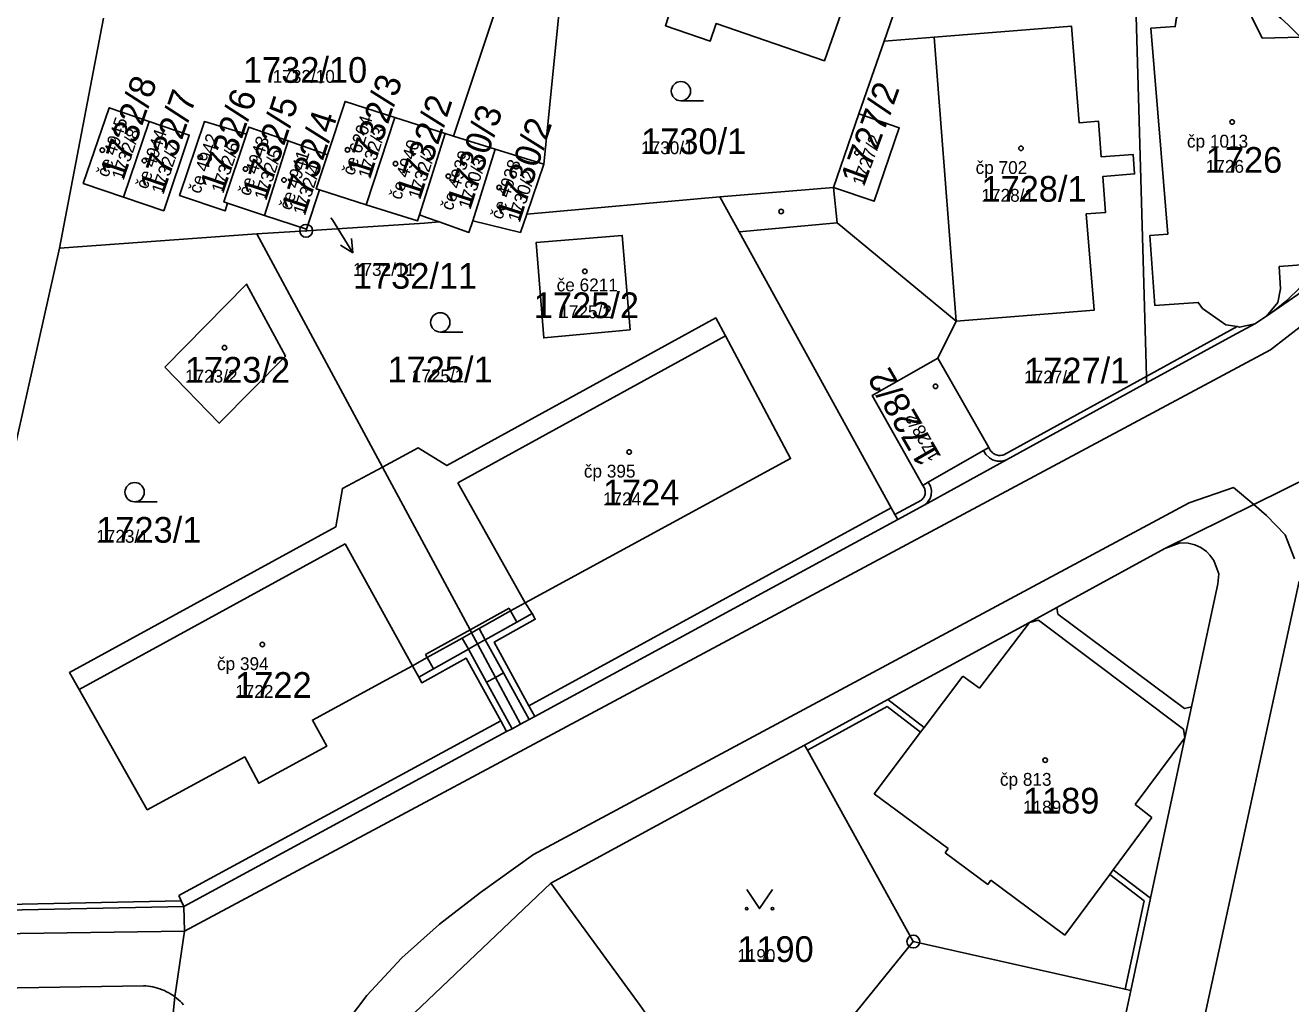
# Model space of a CAD drawing. Extents: x -763628 to -761565, y -976033 to -973833.
# Drawn here: x -762411.2 to -762312.8, y -975069 to -974992.9 of the extents above; entities that cross this region are included whole.
import ezdxf

# ---------------------------------------------------------------- set-up
doc = ezdxf.new("R2010")
doc.units = 0
for name, color, linetype in [('KN_cisla parcel 1000', 7, 'Continuous'), ('KN_cisla parcel 500', 7, 'Continuous'), ('KN_cisla parcel znacky', 7, 'Continuous'), ('KN_cisla popisna 500', 7, 'Continuous'), ('KN_hranice parcel', 7, 'Continuous'), ('KN_vecna bremena', 7, 'Continuous'), ('KN_vnitrni kresba parcel', 7, 'Continuous'), ('KN_znacky bodu BP', 7, 'Continuous'), ('KN_znacky budov', 7, 'Continuous'), ('KN_znacky kultur', 7, 'Continuous')]:
    doc.layers.add(name, color=color, linetype=linetype)

msp = doc.modelspace()

# ---------------------------------------------------------------- linework, layer by layer
at = {"layer": 'KN_cisla parcel znacky'}
for p, q in [((-762387.43, -975007.89), (-762387.32, -975008.06)), ((-762387.32, -975008.06), (-762385.73, -975010.605)), ((-762385.73, -975010.605), (-762386.685, -975010.021)), ((-762385.73, -975010.605), (-762385.836, -975009.49))]:
    msp.add_line(p, q, dxfattribs=at)
at = {"layer": 'KN_hranice parcel'}
for p, q in [((-762405.12, -974992.36), (-762408.55, -975010.26)), ((-762344.4, -974994.15), (-762346.35, -974999.81)), ((-762401.56, -975000.39), (-762403.57, -975006.28)), ((-762382.46, -975000.08), (-762384.68, -975006.87)), ((-762378.54, -975001.34), (-762382.46, -975000.08)), ((-762346.35, -974999.81), (-762348.33, -975005.53)), ((-762378.54, -975001.34), (-762380.53, -975007.67)), ((-762377.9, -975001.54), (-762378.54, -975001.34)), ((-762390.76, -975001.91), (-762392.6, -975007.7)), ((-762387.69, -975002.99), (-762390.76, -975001.91)), ((-762374.66, -975002.54), (-762377.9, -975001.54)), ((-762374.66, -975002.54), (-762376.39, -975008.12)), ((-762389.32, -975008.78), (-762388.31, -975005.72)), ((-762388.31, -975005.72), (-762384.68, -975006.87)), ((-762357.18, -975006.26), (-762372.2, -975007.6)), ((-762348.33, -975005.53), (-762357.18, -975006.26)), ((-762395.48, -975006.75), (-762392.6, -975007.7)), ((-762392.6, -975007.7), (-762389.32, -975008.78)), ((-762393.19, -975009.14), (-762408.55, -975010.26)), ((-762393.19, -975009.14), (-762389.36, -975008.9)), ((-762383.43, -975027.28), (-762393.19, -975009.14)), ((-762389.32, -975008.78), (-762389.36, -975008.9)), ((-762408.55, -975010.26), (-762413.47, -975032.18)), ((-762314.63, -975015.54), (-762314.03, -975015.11)), ((-762315.55, -975016.15), (-762314.63, -975015.54)), ((-762341.27, -975030.24), (-762334.86, -975026.72)), ((-762343.33, -975031.37), (-762341.27, -975030.24)), ((-762343.33, -975031.37), (-762371.57, -975046.69)), ((-762398.87, -975061.48), (-762373.77, -975047.87)), ((-762350.58, -975048.92), (-762370.32, -975059.66)), ((-762370.32, -975059.66), (-762386.69, -975075.21)), ((-762412.69, -975061.76), (-762398.87, -975061.48)), ((-762342.12, -975064.2), (-762355.41, -975080.52)), ((-762330.79, -975093.92), (-762325.2, -975068))]:
    msp.add_line(p, q, dxfattribs=at)
for points in [[(-762377.9, -975001.54), (-762368.23, -974972.48), (-762368.08, -974972.05)], [(-762354.59, -974976.73), (-762354.74, -974977.16), (-762356.52, -974982.41), (-762366.04, -974979.11), (-762369.37, -974988.68), (-762360.95, -974991.58), (-762361.41, -974992.95), (-762357.92, -974994.14), (-762357.46, -974992.78), (-762349.04, -974995.67), (-762345.72, -974986.15), (-762355.25, -974982.85), (-762353.47, -974977.6), (-762353.32, -974977.17)], [(-762314.63, -975015.54), (-762306.4, -975009.85), (-762291.79, -974999.74), (-762292.85, -974999.18), (-762292.27, -974998.14), (-762291.21, -974998.7), (-762268.3, -974982.12), (-762262.18, -974977.69)], [(-762340.1, -974981.76), (-762340.26, -974982.23), (-762344.4, -974994.15)], [(-762317.28, -974990.01), (-762317.531, -974989.942), (-762318.123, -974989.856), (-762318.72, -974989.87), (-762319.2, -974989.955), (-762319.765, -974990.147), (-762320.29, -974990.43), (-762320.737, -974990.796), (-762321.114, -974991.233), (-762321.212, -974991.378), (-762321.482, -974991.888), (-762321.66, -974992.438), (-762321.74, -974993.01)], [(-762308.61, -975006.8), (-762308.387, -975005.626), (-762308.263, -975004.438), (-762308.239, -975003.244), (-762308.255, -975002.814), (-762308.367, -975001.624), (-762308.578, -975000.448), (-762308.886, -974999.294), (-762309.29, -974998.17), (-762309.918, -974996.914), (-762310.375, -974996.12), (-762311.147, -974994.946), (-762312, -974993.83), (-762312.926, -974992.903), (-762313.531, -974992.369), (-762314.564, -974991.563), (-762315.656, -974990.839), (-762316.8, -974990.2)], [(-762344.4, -974994.15), (-762340.5, -974993.83), (-762329.82, -974992.97), (-762329.22, -975000.49), (-762327.72, -975000.37), (-762327.5, -975003.15), (-762325.02, -975002.96), (-762324.9, -975004.48), (-762327.38, -975004.68), (-762327.16, -975007.47), (-762328.66, -975007.59), (-762328.06, -975015.08), (-762338.78, -975015.94), (-762340.22, -975018.82)], [(-762321.74, -974993.01), (-762323.63, -974993.14), (-762322.84, -975002.85), (-762322.33, -975009.17), (-762323.71, -975009.27), (-762323.33, -975014.71), (-762319.95, -975014.47), (-762319.61, -975014.94), (-762317.81, -975016.22), (-762316.92, -975016.36), (-762316.73, -975016.39), (-762315.55, -975016.15)], [(-762401.56, -975000.39), (-762404.68, -974999.33), (-762406.7, -975005.22), (-762403.57, -975006.28)], [(-762382.46, -975000.08), (-762386.33, -974998.83), (-762387.69, -975002.99)], [(-762403.57, -975006.28), (-762400.44, -975007.34), (-762398.45, -975001.45), (-762401.56, -975000.39)], [(-762394, -975001.39), (-762397.27, -975000.41), (-762399.21, -975006.15), (-762395.66, -975007.36), (-762395.48, -975006.75)], [(-762348.33, -975005.53), (-762345.17, -975006.6), (-762343.21, -975000.89), (-762346.35, -974999.81)], [(-762394, -975001.39), (-762395.76, -975006.66), (-762395.48, -975006.75)], [(-762390.76, -975001.91), (-762393.83, -975000.83), (-762394, -975001.39)], [(-762387.69, -975002.99), (-762388.59, -975005.63), (-762388.31, -975005.72)], [(-762372.2, -975007.6), (-762370.86, -975003.72), (-762374.66, -975002.54)], [(-762357.18, -975006.26), (-762355.67, -975008.99), (-762343.84, -975030.45), (-762343.55, -975030.98), (-762343.33, -975031.37)], [(-762384.68, -975006.87), (-762380.7, -975008.14), (-762380.53, -975007.67)], [(-762389.36, -975008.9), (-762380.15, -975008.31), (-762379.01, -975008.21)], [(-762380.53, -975007.67), (-762380, -975007.86), (-762379.01, -975008.21)], [(-762379.01, -975008.21), (-762376.69, -975009.03), (-762376.39, -975008.12)], [(-762376.39, -975008.12), (-762372.69, -975009.03), (-762372.2, -975007.6)], [(-762364.16, -975016.6), (-762364.76, -975009.26), (-762371.45, -975009.81), (-762370.87, -975017.24), (-762364.16, -975016.6)], [(-762314.03, -975015.11), (-762313.07, -975014.323), (-762312.991, -975014.253), (-762312.103, -975013.385), (-762311.287, -975012.449), (-762310.55, -975011.45)], [(-762400.35, -975019.5), (-762394.01, -975013.05), (-762390.96, -975018.65), (-762396.12, -975023.88), (-762400.35, -975019.5)], [(-762322.54, -975033.61), (-762315.64, -975030.2), (-762297.02, -975020.99), (-762280.27, -975012.71)], [(-762371.57, -975046.69), (-762372.03, -975045.85), (-762374.73, -975040.92), (-762371.53, -975039.13), (-762371.78, -975038.69), (-762372.31, -975037.84), (-762351.67, -975026.63), (-762356.73, -975017.07), (-762357.49, -975015.68), (-762378.42, -975027.17), (-762380.65, -975025.79), (-762383.43, -975027.28)], [(-762334.86, -975026.72), (-762323.98, -975020.72), (-762317.29, -975017.08), (-762315.55, -975016.15)], [(-762340.96, -975028.47), (-762341.39, -975028.72), (-762345.33, -975021.72), (-762340.22, -975018.82)], [(-762340.22, -975018.82), (-762336.24, -975025.75), (-762336.66, -975026)], [(-762336.66, -975026), (-762336.466, -975026.317), (-762336.194, -975026.572), (-762335.949, -975026.71), (-762335.591, -975026.813), (-762335.219, -975026.816), (-762334.86, -975026.72)], [(-762383.43, -975027.28), (-762386.54, -975028.94), (-762387.05, -975031.94), (-762407.78, -975043.28), (-762407.03, -975044.58), (-762401.72, -975053.94), (-762394.14, -975049.83), (-762393.05, -975051.88), (-762387.76, -975048.99), (-762388.87, -975046.97), (-762383.12, -975043.85), (-762381.08, -975042.74), (-762380.6, -975043.62), (-762380.36, -975044.06), (-762376.92, -975042.14), (-762374.22, -975047.04), (-762373.77, -975047.87)], [(-762372.67, -975047.28), (-762374.62, -975043.65), (-762376.03, -975041.04), (-762376.49, -975040.17), (-762376.61, -975039.95), (-762383.43, -975027.28)], [(-762341.27, -975030.24), (-762341.005, -975030.014), (-762340.816, -975029.722), (-762340.729, -975029.459), (-762340.709, -975029.112), (-762340.788, -975028.773), (-762340.96, -975028.47)], [(-762322.54, -975033.61), (-762330.96, -975038.21), (-762333.08, -975039.37), (-762344.1, -975045.38), (-762350.58, -975048.92)], [(-762320.74, -975033.2), (-762321.35, -975033.18), (-762322.54, -975033.61)], [(-762318.74, -975034.56), (-762319.048, -975034.13), (-762319.318, -975033.859), (-762319.747, -975033.55), (-762320.227, -975033.328), (-762320.74, -975033.2)], [(-762325.2, -975068), (-762323.66, -975060.83), (-762320.99, -975048.35), (-762320.47, -975045.93), (-762318.43, -975036.38), (-762318.35, -975035.6), (-762318.74, -975034.56)], [(-762372.67, -975047.28), (-762372.01, -975046.92), (-762371.57, -975046.69)], [(-762373.77, -975047.87), (-762373.33, -975047.64), (-762372.67, -975047.28)], [(-762350.58, -975048.92), (-762350.36, -975049.32), (-762342.12, -975064.2)], [(-762370.32, -975059.66), (-762363.37, -975069.17), (-762361, -975072.54), (-762360.74, -975072.91), (-762355.41, -975080.52)], [(-762399.84, -975071.04), (-762399.58, -975068.49), (-762398.83, -975063.4), (-762398.87, -975061.48)], [(-762325.2, -975068), (-762325.64, -975067.91), (-762342.12, -975064.2)]]:
    msp.add_lwpolyline(points, dxfattribs=at)
at = {"layer": 'KN_vecna bremena'}
msp.add_lwpolyline([(-762370.86, -975003.72), (-762369.37, -974988.68), (-762366.04, -974979.11), (-762364.36, -974973.35), (-762368.08, -974972.05), (-762368.23, -974972.48), (-762377.9, -975001.54), (-762374.66, -975002.54)], close=True, dxfattribs=at)
msp.add_lwpolyline([(-762324.91, -974987.67), (-762323.99, -975020.24), (-762323.98, -975020.72), (-762317.29, -975017.08), (-762315.55, -975016.15), (-762316.73, -975016.39), (-762316.92, -975016.36), (-762317.81, -975016.22), (-762319.61, -975014.94), (-762319.95, -975014.47), (-762323.33, -975014.71), (-762323.71, -975009.27), (-762322.33, -975009.17), (-762322.84, -975002.85), (-762323.63, -974993.14), (-762321.74, -974993.01), (-762321.674, -974992.504)], dxfattribs=at)
at = {"layer": 'KN_vnitrni kresba parcel'}
for p, q in [((-762314.98, -974993.92), (-762316.69, -974990.43)), ((-762338.78, -975015.94), (-762340.5, -974993.83)), ((-762312, -974993.83), (-762314.98, -974993.92)), ((-762348.05, -975008.28), (-762348.33, -975005.53)), ((-762348.05, -975008.28), (-762355.67, -975008.99)), ((-762338.78, -975015.94), (-762348.05, -975008.28)), ((-762310.55, -975011.45), (-762313.65, -975011.67)), ((-762313.65, -975011.67), (-762313.56, -975013.43)), ((-762314.34, -975018.16), (-762309.01, -975014.01)), ((-762356.73, -975017.07), (-762377.56, -975028.51)), ((-762335.08, -975026.33), (-762316.92, -975016.36)), ((-762314.34, -975018.16), (-762398.83, -975063.4)), ((-762340.96, -975028.47), (-762336.66, -975026)), ((-762377.56, -975028.51), (-762372.31, -975037.84)), ((-762320.66, -975030.08), (-762317.21, -975028.88)), ((-762317.21, -975028.88), (-762315.64, -975030.2)), ((-762341.49, -975029.85), (-762343.55, -975030.98)), ((-762343.84, -975030.45), (-762372.03, -975045.85)), ((-762320.66, -975030.08), (-762371.67, -975057.44)), ((-762315.64, -975030.2), (-762314.63, -975031.05)), ((-762314.63, -975031.05), (-762313.2, -975032.56)), ((-762313.2, -975032.56), (-762312.46, -975034.42)), ((-762407.03, -975044.58), (-762386.33, -975033.26)), ((-762386.33, -975033.26), (-762381.08, -975042.74)), ((-762312.11, -975036.15), (-762327.14, -975105.37)), ((-762373.57, -975038.26), (-762376.61, -975039.95)), ((-762375.91, -975039.85), (-762373.45, -975038.48)), ((-762373.57, -975038.26), (-762373.45, -975038.48)), ((-762373.45, -975038.48), (-762372.31, -975037.84)), ((-762373.45, -975038.48), (-762372.96, -975039.35)), ((-762372.96, -975039.35), (-762371.78, -975038.69)), ((-762330.96, -975038.21), (-762330.88, -975038.73)), ((-762330.88, -975038.73), (-762321.02, -975046.07)), ((-762375.42, -975040.73), (-762372.96, -975039.35)), ((-762336.96, -975044.48), (-762333.08, -975039.37)), ((-762333.08, -975039.37), (-762332.37, -975039.2)), ((-762332.37, -975039.2), (-762321.09, -975047.68)), ((-762380.06, -975041.88), (-762376.61, -975039.95)), ((-762379.94, -975042.1), (-762377.22, -975040.59)), ((-762377.22, -975040.59), (-762376.49, -975040.17)), ((-762376.73, -975041.46), (-762377.22, -975040.59)), ((-762376.49, -975040.17), (-762375.91, -975039.85)), ((-762375.42, -975040.73), (-762376.03, -975041.04)), ((-762375.91, -975039.85), (-762375.42, -975040.73)), ((-762374, -975043.29), (-762375.42, -975040.73)), ((-762379.45, -975042.98), (-762376.73, -975041.46)), ((-762376.03, -975041.04), (-762376.73, -975041.46)), ((-762376.73, -975041.46), (-762375.32, -975044.02)), ((-762379.94, -975042.1), (-762381.08, -975042.74)), ((-762379.94, -975042.1), (-762380.06, -975041.88)), ((-762379.45, -975042.98), (-762379.94, -975042.1)), ((-762380.6, -975043.62), (-762379.45, -975042.98)), ((-762375.32, -975044.02), (-762374.62, -975043.65)), ((-762374.62, -975043.65), (-762374, -975043.29)), ((-762372.01, -975046.92), (-762374, -975043.29)), ((-762341.28, -975047.54), (-762338.27, -975043.54)), ((-762338.27, -975043.54), (-762336.96, -975044.48)), ((-762375.32, -975044.02), (-762373.33, -975047.64)), ((-762341.28, -975047.54), (-762344.1, -975045.38)), ((-762350.36, -975049.32), (-762344.15, -975045.92)), ((-762344.15, -975045.92), (-762341.55, -975047.9)), ((-762321.02, -975046.07), (-762320.47, -975045.93)), ((-762374.22, -975047.04), (-762399.27, -975060.61)), ((-762341.55, -975047.9), (-762341.28, -975047.54)), ((-762345.17, -975052.71), (-762341.55, -975047.9)), ((-762320.99, -975048.35), (-762324.87, -975053.55)), ((-762321.09, -975047.68), (-762320.99, -975048.35)), ((-762339.41, -975056.97), (-762345.17, -975052.71)), ((-762324.87, -975053.55), (-762323.57, -975054.54)), ((-762323.57, -975054.54), (-762326.58, -975058.62)), ((-762371.67, -975057.44), (-762375.79, -975060.39)), ((-762339.65, -975057.29), (-762339.41, -975056.97)), ((-762336.32, -975059.75), (-762339.65, -975057.29)), ((-762336.09, -975059.43), (-762336.32, -975059.75)), ((-762330.32, -975063.7), (-762336.09, -975059.43)), ((-762326.84, -975058.98), (-762330.32, -975063.7)), ((-762326.58, -975058.62), (-762326.84, -975058.98)), ((-762324.16, -975061.03), (-762326.84, -975058.98)), ((-762326.58, -975058.62), (-762323.66, -975060.83)), ((-762375.79, -975060.39), (-762378.99, -975062.84)), ((-762412.7, -975061.31), (-762399.08, -975061.03)), ((-762399.27, -975060.61), (-762399.08, -975061.03)), ((-762399.08, -975061.03), (-762398.87, -975061.48)), ((-762325.64, -975067.91), (-762324.16, -975061.03)), ((-762482.34, -975064.47), (-762398.83, -975063.4)), ((-762378.99, -975062.84), (-762381.91, -975065.47)), ((-762381.91, -975065.47), (-762384.64, -975068.4)), ((-762482.63, -975069.03), (-762402.02, -975067.64)), ((-762384.64, -975068.4), (-762388.06, -975072.92))]:
    msp.add_line(p, q, dxfattribs=at)
for points in [[(-762313.56, -975013.43), (-762313.76, -975014.49), (-762314.63, -975015.54)], [(-762336.24, -975025.75), (-762336.21, -975025.83), (-762336.173, -975025.906), (-762336.129, -975025.979), (-762336.079, -975026.047), (-762336.022, -975026.111), (-762335.96, -975026.168), (-762335.892, -975026.22), (-762335.82, -975026.265), (-762335.744, -975026.303), (-762335.665, -975026.333), (-762335.583, -975026.357), (-762335.499, -975026.372), (-762335.415, -975026.379), (-762335.33, -975026.379), (-762335.245, -975026.37), (-762335.162, -975026.354), (-762335.08, -975026.33)], [(-762341.49, -975029.85), (-762341.431, -975029.797), (-762341.377, -975029.739), (-762341.33, -975029.676), (-762341.289, -975029.608), (-762341.255, -975029.536), (-762341.228, -975029.462), (-762341.21, -975029.385), (-762341.199, -975029.306), (-762341.196, -975029.227), (-762341.201, -975029.148), (-762341.214, -975029.07), (-762341.234, -975028.994), (-762341.263, -975028.92), (-762341.298, -975028.849), (-762341.341, -975028.782), (-762341.39, -975028.72)], [(-762402.02, -975067.64), (-762401.833, -975067.651), (-762401.647, -975067.67), (-762401.461, -975067.696), (-762401.277, -975067.731), (-762401.095, -975067.773), (-762400.914, -975067.824), (-762400.736, -975067.881), (-762400.56, -975067.947), (-762400.388, -975068.02), (-762400.219, -975068.1), (-762400.053, -975068.187), (-762399.891, -975068.281), (-762399.733, -975068.382), (-762399.58, -975068.49)], [(-762399.58, -975068.49), (-762399.435, -975068.603), (-762399.295, -975068.722), (-762399.161, -975068.846), (-762399.031, -975068.976), (-762398.908, -975069.112)]]:
    msp.add_lwpolyline(points, dxfattribs=at)
at = {"layer": 'KN_znacky bodu BP'}
for centre, radius in [((-762389.36, -975008.9), 0.5), ((-762389.36, -975008.9), 0.0303), ((-762342.12, -975064.2), 0.5), ((-762342.12, -975064.2), 0.0303)]:
    msp.add_circle(centre, radius, dxfattribs=at)
at = {"layer": 'KN_znacky budov'}
for centre in [(-762317.307, -975000.439), (-762333.747, -975002.489), (-762405.217, -975002.629), (-762401.947, -975003.449), (-762397.607, -975003.179), (-762386.147, -975002.609), (-762346.507, -975002.829), (-762394.077, -975004.089), (-762382.407, -975003.679), (-762391.077, -975004.949), (-762378.297, -975004.659), (-762374.347, -975005.529), (-762352.407, -975007.399), (-762367.677, -975012.059), (-762395.717, -975017.999), (-762340.397, -975020.999), (-762364.227, -975026.109), (-762392.767, -975041.089), (-762331.857, -975050.089)]:
    msp.add_circle(centre, 0.175, dxfattribs=at)
at = {"layer": 'KN_znacky kultur'}
for p, q in [((-762360.203, -974998.79), (-762358.453, -974998.79)), ((-762378.923, -975016.78), (-762377.173, -975016.78)), ((-762402.703, -975029.99), (-762400.953, -975029.99))]:
    msp.add_line(p, q, dxfattribs=at)
msp.add_lwpolyline([(-762355.08, -975060.139), (-762354.08, -975061.64), (-762353.08, -975060.139)], dxfattribs=at)
for centre, radius in [((-762360.203, -974998.04), 0.75), ((-762378.923, -975016.03), 0.75), ((-762402.703, -975029.24), 0.75), ((-762355.08, -975061.639), 0.1), ((-762353.08, -975061.639), 0.1)]:
    msp.add_circle(centre, radius, dxfattribs=at)

# ---------------------------------------------------------------- texts
at = {"layer": 'KN_cisla parcel 1000'}
for s, p in [('1732/10', (-762394.276, -974997.39)), ('1730/1', (-762363.3, -975002.94)), ('1726', (-762319.37, -975004.39)), ('1728/1', (-762336.82, -975006.64)), ('1732/11', (-762385.72, -975013.41)), ('1725/2', (-762371.643, -975015.698)), ('1723/2', (-762398.79, -975020.719)), ('1725/1', (-762383.027, -975020.69)), ('1727/1', (-762333.5, -975020.78)), ('1724', (-762366.27, -975030.26)), ('1723/1', (-762405.69, -975033.17)), ('1722', (-762394.88, -975045.24)), ('1189', (-762333.59, -975054.24)), ('1190', (-762355.82, -975065.79))]:
    msp.add_text(s, height=2, dxfattribs=at).set_placement(p)
for s, rotation, p in [('1732/8', 71.15747, (-762403.574, -975005.033)), ('1732/3', 71.896, (-762384.389, -975004.936)), ('1727/2', 70, (-762345.957, -975005.501)), ('1732/7', 71.157, (-762400.473, -975006.133)), ('1732/6', 71.157, (-762395.815, -975006.058)), ('1732/5', 71.896, (-762392.47, -975006.605)), ('1732/2', 71.896, (-762380.498, -975006.543)), ('1730/3', 71.896, (-762376.588, -975007.313)), ('1732/4', 71.896, (-762389.454, -975007.772)), ('1730/2', 71.89624, (-762372.747, -975008.317)), ('1728/2', 120, (-762339.921, -975026.46))]:
    msp.add_text(s, height=2, rotation=rotation, dxfattribs=at).set_placement(p)
at = {"layer": 'KN_cisla parcel 500'}
for s, p in [('1732/10', (-762391.96, -974997.39)), ('1730/1', (-762363.3, -975002.94)), ('1726', (-762319.37, -975004.39)), ('1728/1', (-762336.82, -975006.64)), ('1732/11', (-762385.72, -975012.41)), ('1725/2', (-762369.66, -975015.698)), ('1723/2', (-762398.79, -975020.719)), ('1725/1', (-762381.144, -975020.69)), ('1727/1', (-762333.5, -975020.78)), ('1724', (-762366.27, -975030.26)), ('1723/1', (-762405.69, -975033.17)), ('1722', (-762394.88, -975045.24)), ('1189', (-762333.59, -975054.24)), ('1190', (-762355.82, -975065.79))]:
    msp.add_text(s, height=1, dxfattribs=at).set_placement(p)
for s, rotation, p in [('1732/8', 71.15747, (-762403.574, -975005.033)), ('1732/3', 71.896, (-762384.389, -975004.936)), ('1732/7', 71.157, (-762400.473, -975006.133)), ('1732/6', 71.157, (-762395.815, -975006.058)), ('1727/2', 70, (-762345.957, -975005.501)), ('1732/5', 71.896, (-762392.47, -975006.605)), ('1732/2', 71.896, (-762380.498, -975006.543)), ('1730/3', 71.896, (-762376.588, -975007.313)), ('1732/4', 71.896, (-762389.454, -975007.772)), ('1730/2', 71.89624, (-762372.747, -975008.317)), ('1728/2', 120, (-762339.921, -975026.46))]:
    msp.add_text(s, height=1, rotation=rotation, dxfattribs=at).set_placement(p)
at = {"layer": 'KN_cisla popisna 500'}
for s, rotation, p in [('če 4945', 71.157, (-762404.769, -975004.799)), ('če 6204', 71.896, (-762385.652, -975004.663)), ('če 4944', 71.157, (-762401.721, -975005.728)), ('če 4942', 71.896, (-762397.601, -975006.081)), ('če 4943', 71.157, (-762393.748, -975006.258)), ('če 4940', 71.896, (-762381.982, -975006.548)), ('če 4941', 71.896, (-762390.554, -975007.368)), ('če 4939', 71.896, (-762377.987, -975007.389)), ('če 4938', 71.896, (-762374.115, -975008.086))]:
    msp.add_text(s, height=1, rotation=rotation, dxfattribs=at).set_placement(p)
for s, p in [('čp 1013', (-762320.831, -975002.431)), ('čp 702', (-762337.271, -975004.481)), ('če 6211', (-762369.868, -975013.615)), ('čp 395', (-762367.751, -975028.101)), ('čp 394', (-762396.291, -975043.081)), ('čp 813', (-762335.381, -975052.081))]:
    msp.add_text(s, height=1, dxfattribs=at).set_placement(p)

doc.saveas('drawing.dxf')
